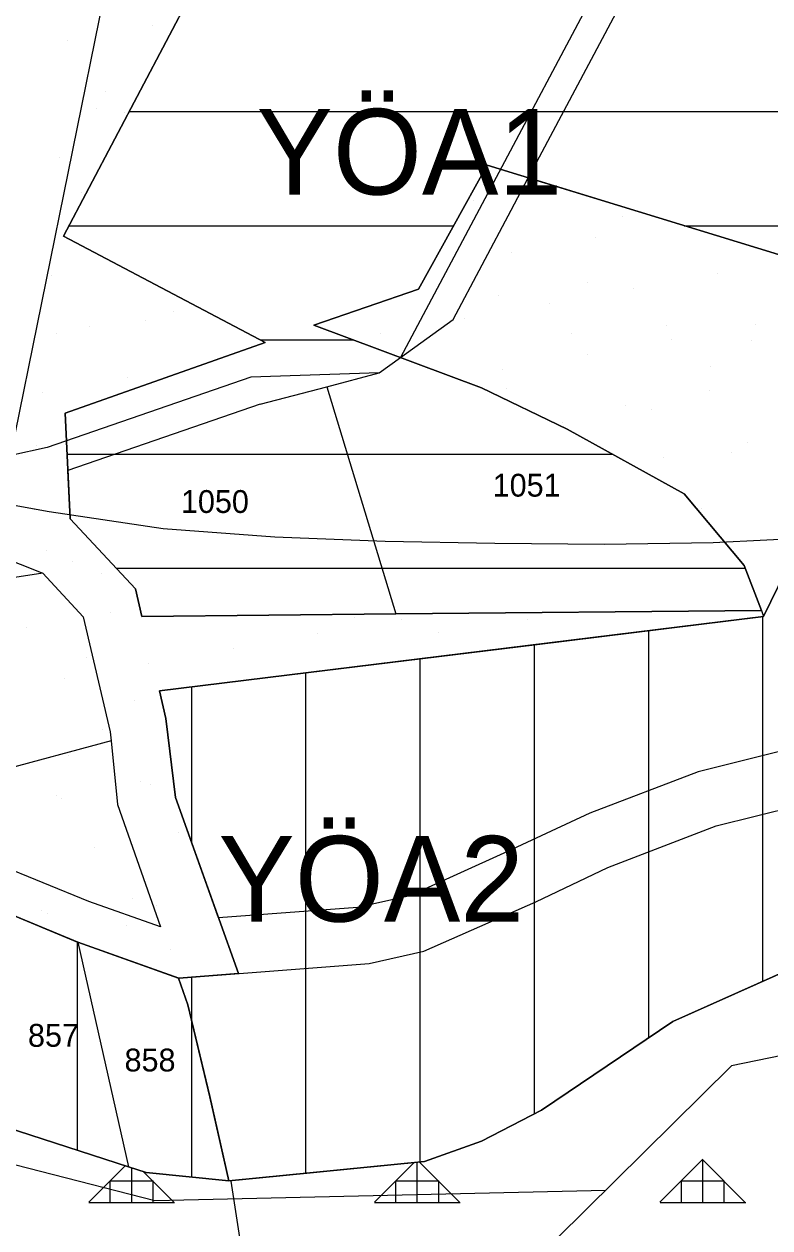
# Model space of a CAD drawing. Extents: x 410727 to 412947, y 4463506 to 4466382.
# Drawn here: x 411074.9 to 411205.5, y 4465781.8 to 4465992.7 of the extents above; entities that cross this region are included whole.
import ezdxf

# ---------------------------------------------------------------- set-up
doc = ezdxf.new("R2010")
doc.units = 0
for name, color, linetype in [('ADAKENARI', 7, 'Continuous'), ('KDS_PARSEL_NO', 7, 'Continuous'), ('KDS_PL', 7, 'Continuous'), ('PL_AYA_ORMAN', 7, 'Continuous'), ('PL_AYA_PARK_DINLENME', 7, 'Continuous'), ('PL_KON_MEV_050', 7, 'Continuous'), ('PL_KON_ONE_50', 7, 'Continuous'), ('TR_AZYOGUNLUK_MESKUN', 7, 'Continuous'), ('TR_GELİŞME_KONUT_ÇOKAZ', 7, 'Continuous'), ('TR_ORMAN', 7, 'Continuous'), ('TR_PARKALANI', 7, 'Continuous'), ('YAZI_jeolojik_durum', 7, 'Continuous'), ('Yerlesime_uygunluk_sınırı', 7, 'Continuous')]:
    doc.layers.add(name, color=color, linetype=linetype)

msp = doc.modelspace()

# ---------------------------------------------------------------- linework, layer by layer
at = {"layer": 'ADAKENARI'}
for p, q in [((411204.34, 4465888.91), (411209.5, 4465899.44)), ((411098.59, 4465875.88), (411204.34, 4465888.91)), ((411099.72, 4465871.06), (411098.59, 4465875.88)), ((411101.44, 4465857.22), (411099.72, 4465871.06)), ((411112.42, 4465826.38), (411101.44, 4465857.22)), ((411070.45, 4465837.6), (411084.31, 4465831.87)), ((411102.02, 4465825.57), (411084.31, 4465831.87)), ((411188.5, 4465817.97), (411217.5, 4465830.97)), ((411112.42, 4465826.38), (411102.02, 4465825.57)), ((411165.5, 4465802.47), (411188.5, 4465817.97)), ((411155, 4465797), (411165.5, 4465802.47)), ((411071.75, 4465799.45), (411093.16, 4465792.5)), ((411145, 4465793.47), (411155, 4465797)), ((411119.68, 4465790.95), (411145, 4465793.47)), ((411093.16, 4465792.5), (411096.25, 4465791.5)), ((411096.25, 4465791.5), (411110.73, 4465790.05)), ((411110.73, 4465790.05), (411119.68, 4465790.95))]:
    msp.add_line(p, q, dxfattribs=at)
for points in [[(411041.23, 4465915.91), (411064.87, 4466022.46), (411117.76, 4466023.84), (411081.79, 4465955.55), (411117.13, 4465936.94), (411082.07, 4465924.54), (411082.97, 4465906.06), (411094.38, 4465893.75), (411095.5, 4465888.94), (411140, 4465889.38), (411204, 4465889.97), (411200.96, 4465897.85), (411190.46, 4465910.39), (411170, 4465921.75), (411155, 4465929), (411125.66, 4465939.96), (411143.96, 4465946.27), (411155.98, 4465967.98), (411178.81, 4465960.97), (411207.01, 4465952.32), (411232.5, 4465944.5), (411260, 4465940.47), (411281.5, 4465952.98), (411373.01, 4465940.76)], [(411373.01, 4465940.76), (411281.5, 4465952.98), (411260, 4465940.47), (411232.5, 4465944.5), (411207.01, 4465952.32), (411178.81, 4465960.97), (411155.98, 4465967.98), (411143.96, 4465946.27), (411125.66, 4465939.96), (411155, 4465929), (411170, 4465921.75), (411190.46, 4465910.39), (411200.96, 4465897.85), (411204, 4465889.97), (411140, 4465889.38), (411095.5, 4465888.94), (411094.38, 4465893.75), (411082.97, 4465906.06), (411082.07, 4465924.54), (411117.13, 4465936.94), (411081.79, 4465955.55), (411117.76, 4466023.84)], [(411209.5, 4465899.44), (411204.34, 4465888.91), (411098.59, 4465875.88), (411099.72, 4465871.06), (411101.44, 4465857.22), (411112.42, 4465826.38), (411102.02, 4465825.57), (411084.31, 4465831.87), (411070.45, 4465837.6), (411056.58, 4465843.33), (411042.72, 4465849.06), (411028.86, 4465854.79), (411014.98, 4465860.52), (411001.12, 4465866.25), (410987.26, 4465871.98), (410978.34, 4465875.67), (410974.56, 4465876.98), (410957.12, 4465883.06), (410953.76, 4465868.75), (410948.75, 4465858.75), (410944.26, 4465848.03), (410918.02, 4465848.39)]]:
    msp.add_lwpolyline(points, dxfattribs=at)
at = {"layer": 'KDS_PL'}
for p, q in [((411072.58, 4465917.15), (411101.03, 4466057.57)), ((411192.77, 4466032.26), (411140.81, 4465934.3)), ((411183.37, 4466003.83), (411163.17, 4465965.77)), ((411160.16, 4465960.09), (411163.17, 4465965.77)), ((411163.17, 4465965.77), (411178.81, 4465960.97)), ((411150, 4465940.95), (411160.16, 4465960.09)), ((411178.81, 4465960.97), (411207.01, 4465952.32)), ((411140.81, 4465934.3), (411150, 4465940.95)), ((411137.09, 4465931.62), (411140.81, 4465934.3)), ((411140.81, 4465934.3), (411155, 4465929)), ((411114.59, 4465930.84), (411078.94, 4465918.53)), ((411137.09, 4465931.62), (411114.59, 4465930.84)), ((411127.91, 4465929.19), (411137.09, 4465931.62)), ((411116.22, 4465926.12), (411127.91, 4465929.19)), ((411127.91, 4465929.19), (411140, 4465889.38)), ((411155, 4465929), (411170, 4465921.75)), ((411116.22, 4465926.12), (411082.56, 4465914.5)), ((411170, 4465921.75), (411190.46, 4465910.39)), ((411078.94, 4465918.53), (411072.58, 4465917.15)), ((411082.97, 4465906.06), (411082.56, 4465914.5)), ((411045.11, 4465909.75), (411078.19, 4465896.5)), ((411190.46, 4465910.39), (411200.96, 4465897.85)), ((411094.38, 4465893.75), (411082.97, 4465906.06)), ((411204.34, 4465888.91), (411209.5, 4465899.44)), ((411078.19, 4465896.5), (411064.25, 4465894.44)), ((411078.19, 4465896.5), (411085.25, 4465888.88)), ((411200.96, 4465897.85), (411204, 4465889.97)), ((411095.5, 4465888.94), (411094.38, 4465893.75)), ((411140, 4465889.38), (411204, 4465889.97)), ((411204, 4465889.97), (411204.34, 4465888.91)), ((411085.25, 4465888.88), (411090, 4465868.72)), ((411140, 4465889.38), (411095.5, 4465888.94)), ((411098.59, 4465875.88), (411204.34, 4465888.91)), ((411099.72, 4465871.06), (411098.59, 4465875.88)), ((411101.44, 4465857.22), (411099.72, 4465871.06)), ((411090.17, 4465867.15), (411058.67, 4465858.64)), ((411090, 4465868.72), (411090.17, 4465867.15)), ((411090.17, 4465867.15), (411091.25, 4465856.01)), ((411217.28, 4465867.81), (411192.91, 4465861.72)), ((411192.91, 4465861.72), (411173.97, 4465854.5)), ((411108.94, 4465836.16), (411101.44, 4465857.22)), ((411196.06, 4465852.25), (411218.75, 4465857.88)), ((411091.25, 4465856.01), (411098.78, 4465834.57)), ((411173.97, 4465854.5), (411159.56, 4465847.75)), ((411086.26, 4465838.99), (411053.87, 4465852.27)), ((411177.12, 4465844.97), (411196.06, 4465852.25)), ((411159.56, 4465847.75), (411142.44, 4465839.97)), ((411164.5, 4465838.97), (411177.12, 4465844.97)), ((411142.44, 4465839.97), (411133.28, 4465837.97)), ((411070.45, 4465837.6), (411084.31, 4465831.87)), ((411098.78, 4465834.57), (411086.26, 4465838.99)), ((411133.28, 4465837.97), (411108.94, 4465836.16)), ((411144.88, 4465830.28), (411164.5, 4465838.97)), ((411084.31, 4465831.87), (411101.93, 4465825.6)), ((411084.31, 4465831.87), (411093.16, 4465792.5)), ((411217.5, 4465830.97), (411188.5, 4465817.97)), ((411135.31, 4465828.16), (411144.88, 4465830.28)), ((411101.94, 4465825.56), (411135.31, 4465828.16)), ((411101.93, 4465825.6), (411103.59, 4465820.89)), ((411103.59, 4465820.88), (411101.94, 4465825.56)), ((411103.59, 4465820.89), (411107.42, 4465804.85)), ((411107.41, 4465804.81), (411103.59, 4465820.88)), ((411188.5, 4465817.97), (411165.5, 4465802.47)), ((411110.72, 4465790.06), (411107.41, 4465804.81)), ((411107.42, 4465804.85), (411110.73, 4465790.05)), ((411165.5, 4465802.47), (411155, 4465797)), ((411093.16, 4465792.5), (411071.75, 4465799.45)), ((411155, 4465797), (411145, 4465793.47)), ((411145, 4465793.47), (411110.72, 4465790.06)), ((411096.25, 4465791.5), (411093.16, 4465792.5)), ((411110.73, 4465790.05), (411096.25, 4465791.5)), ((411126.65, 4465689.06), (411111.15, 4465789.99))]:
    msp.add_line(p, q, dxfattribs=at)
at = {"layer": 'PL_AYA_ORMAN'}
msp.add_lwpolyline([(411217.5, 4465830.97), (411188.5, 4465817.97), (411165.5, 4465802.47), (411155, 4465797), (411145, 4465793.47), (411119.68, 4465790.95), (411110.73, 4465790.05), (411096.25, 4465791.5), (411093.16, 4465792.5), (411071.75, 4465799.45), (411058.5, 4465803.75), (411055.56, 4465804.35), (411039.99, 4465807.5), (411022.99, 4465810.46), (411011.24, 4465812.5), (411006.87, 4465817.31), (410994.8, 4465830.61), (410991.14, 4465832.81), (410987.5, 4465834.99), (410979.5, 4465839.5), (410976.83, 4465840.16), (410959.84, 4465844.36), (410944.26, 4465848.03), (410918.02, 4465848.39)], dxfattribs=at)
at = {"layer": 'PL_AYA_PARK_DINLENME'}
for points in [[(411373.01, 4465940.76), (411281.5, 4465952.98), (411260, 4465940.47), (411232.5, 4465944.5), (411207.01, 4465952.32), (411178.81, 4465960.97), (411155.98, 4465967.98), (411143.96, 4465946.27), (411125.66, 4465939.96), (411155, 4465929), (411170, 4465921.75), (411190.46, 4465910.39), (411200.96, 4465897.85), (411204, 4465889.97), (411140, 4465889.38), (411095.5, 4465888.94), (411094.38, 4465893.75), (411082.97, 4465906.06), (411082.07, 4465924.54), (411117.13, 4465936.94), (411081.79, 4465955.55), (411117.76, 4466023.84)], [(411070.45, 4465837.6), (411084.26, 4465831.89), (411084.26, 4465831.89), (411084.26, 4465831.89), (411084.31, 4465831.87), (411102.02, 4465825.57), (411104.26, 4465825.74), (411112.42, 4465826.38), (411104.26, 4465849.3), (411104.26, 4465849.3), (411104.26, 4465849.3), (411101.44, 4465857.22), (411099.72, 4465871.06), (411098.59, 4465875.88), (411104.26, 4465876.58), (411104.26, 4465876.58), (411104.26, 4465876.58), (411124.26, 4465879.04), (411144.26, 4465881.51), (411164.26, 4465883.97), (411204.34, 4465888.91), (411209.5, 4465899.44)]]:
    msp.add_lwpolyline(points, dxfattribs=at)
at = {"layer": 'PL_KON_MEV_050'}
for points in [[(411383, 4465892.12), (411309.34, 4465895.53), (411297.94, 4465893), (411295.56, 4465894.44), (411290.5, 4465912.31), (411209.5, 4465899.44), (411204.34, 4465888.91), (411098.59, 4465875.88), (411099.72, 4465871.06), (411101.44, 4465857.22), (411112.42, 4465826.38), (411102.02, 4465825.57), (411084.31, 4465831.87), (411070.45, 4465837.6), (411056.58, 4465843.33), (411042.72, 4465849.06), (411028.86, 4465854.79), (411014.98, 4465860.52), (411001.12, 4465866.25), (410987.26, 4465871.98), (410978.34, 4465875.67), (410974.56, 4465876.98), (410957.12, 4465883.06)], [(411071.75, 4465799.45), (411093.16, 4465792.5), (411096.25, 4465791.5), (411110.73, 4465790.05), (411119.68, 4465790.95), (411145, 4465793.47), (411155, 4465797), (411165.5, 4465802.47), (411188.5, 4465817.97), (411217.5, 4465830.97)]]:
    msp.add_lwpolyline(points, dxfattribs=at)
at = {"layer": 'PL_KON_ONE_50'}
for points in [[(411366.7, 4465995.24), (411325.67, 4466003.81), (411305.33, 4466016.64), (411270.5, 4466061.2), (411198.59, 4466129.18), (411191.27, 4466129.24), (411156.49, 4466097.39), (411117.76, 4466023.84), (411081.79, 4465955.55)], [(411081.79, 4465955.55), (411117.13, 4465936.94), (411082.07, 4465924.54), (411082.97, 4465906.06), (411094.38, 4465893.75), (411095.5, 4465888.94), (411140, 4465889.38), (411204, 4465889.97), (411200.96, 4465897.85), (411190.46, 4465910.39), (411170, 4465921.75), (411155, 4465929), (411125.66, 4465939.96), (411143.96, 4465946.27), (411155.98, 4465967.98), (411178.81, 4465960.97), (411207.01, 4465952.32), (411232.5, 4465944.5), (411260, 4465940.47), (411281.5, 4465952.98), (411373.01, 4465940.76)]]:
    msp.add_lwpolyline(points, dxfattribs=at)
at = {"layer": 'TR_AZYOGUNLUK_MESKUN'}
for p, q in [((411204.26, 4465825.04), (411204.26, 4465888.9)), ((411184.26, 4465815.11), (411184.26, 4465886.44)), ((411164.26, 4465801.82), (411164.26, 4465883.97)), ((411144.26, 4465793.4), (411144.26, 4465881.51)), ((411124.26, 4465791.41), (411124.26, 4465879.04)), ((411104.26, 4465849.3), (411104.26, 4465876.58)), ((411084.26, 4465795.39), (411084.26, 4465831.89)), ((411104.26, 4465790.7), (411104.26, 4465825.74))]:
    msp.add_line(p, q, dxfattribs=at)
at = {"layer": 'TR_GELİŞME_KONUT_ÇOKAZ'}
for p, q in [((411093.29, 4465977.39), (411432.99, 4465977.39)), ((411082.76, 4465957.39), (411150.11, 4465957.39)), ((411190.49, 4465957.39), (411455.67, 4465957.39)), ((411116.28, 4465937.39), (411132.54, 4465937.39)), ((411082.42, 4465917.39), (411177.86, 4465917.39)), ((411091.01, 4465897.39), (411201.14, 4465897.39))]:
    msp.add_line(p, q, dxfattribs=at)
msp.add_lwpolyline([(411191.27, 4466129.24), (411156.49, 4466097.39), (411117.76, 4466023.84), (411081.79, 4465955.55), (411117.13, 4465936.94), (411082.07, 4465924.54), (411082.97, 4465906.06), (411094.38, 4465893.75), (411095.5, 4465888.94), (411140, 4465889.38), (411204, 4465889.97), (411200.96, 4465897.85), (411190.46, 4465910.39), (411170, 4465921.75), (411155, 4465929), (411125.66, 4465939.96), (411143.96, 4465946.27), (411155.98, 4465967.98), (411178.81, 4465960.97), (411207.01, 4465952.32), (411232.5, 4465944.5), (411260, 4465940.47), (411281.5, 4465952.98), (411373.01, 4465940.76)], dxfattribs=at)
at = {"layer": 'TR_ORMAN'}
for p, q in [((411136.24, 4465786.34), (411143.2, 4465793.29)), ((411143.75, 4465786.29), (411143.75, 4465793.35)), ((411151.12, 4465786.34), (411144.08, 4465793.38)), ((411186.24, 4465786.34), (411193.74, 4465793.84)), ((411201.11, 4465786.34), (411193.61, 4465793.84)), ((411193.75, 4465786.29), (411193.75, 4465793.79)), ((411086.25, 4465786.33), (411092.6, 4465792.68)), ((411093.75, 4465786.29), (411093.75, 4465792.31)), ((411101.13, 4465786.34), (411095.83, 4465791.64)), ((411090, 4465790.04), (411097.5, 4465790.04)), ((411090, 4465786.29), (411090, 4465790.04)), ((411097.5, 4465786.29), (411097.5, 4465790.04)), ((411140, 4465790.04), (411147.5, 4465790.04)), ((411140, 4465786.29), (411140, 4465790.04)), ((411147.5, 4465786.29), (411147.5, 4465790.04)), ((411190, 4465790.04), (411197.5, 4465790.04)), ((411190, 4465786.29), (411190, 4465790.04)), ((411197.5, 4465786.29), (411197.5, 4465790.04)), ((411086.25, 4465786.29), (411101.25, 4465786.29)), ((411136.25, 4465786.29), (411151.25, 4465786.29)), ((411186.25, 4465786.29), (411201.25, 4465786.29))]:
    msp.add_line(p, q, dxfattribs=at)
at = {"layer": 'TR_PARKALANI'}
for p, q in [((411097.34, 4465992.46), (411097.34, 4465992.46)), ((411097.34, 4465992.46), (411097.34, 4465992.46)), ((411082.56, 4465989.86), (411082.56, 4465989.86)), ((411082.56, 4465989.86), (411082.56, 4465989.86)), ((411089.23, 4465980.88), (411089.23, 4465980.88)), ((411089.23, 4465980.88), (411089.23, 4465980.88)), ((411087.52, 4465977.89), (411087.52, 4465977.89)), ((411092.56, 4465977.28), (411092.56, 4465977.28)), ((411092.56, 4465977.28), (411092.56, 4465977.28)), ((411081.11, 4465969.29), (411081.11, 4465969.29)), ((411081.11, 4465969.29), (411081.11, 4465969.29)), ((411155.34, 4465964.69), (411155.34, 4465964.69)), ((411084.91, 4465963.12), (411084.91, 4465963.12)), ((411153.52, 4465961.75), (411153.52, 4465961.75)), ((411153.52, 4465961.75), (411153.52, 4465961.75)), ((411179.69, 4465959.01), (411179.69, 4465959.01)), ((411179.69, 4465959.01), (411179.69, 4465959.01)), ((411174.96, 4465955.38), (411174.96, 4465955.38)), ((411174.96, 4465955.38), (411174.96, 4465955.38)), ((411160.18, 4465952.77), (411160.18, 4465952.77)), ((411160.18, 4465952.77), (411160.18, 4465952.77)), ((411079.66, 4465948.73), (411079.66, 4465948.73)), ((411079.66, 4465948.73), (411079.66, 4465948.73)), ((411173.54, 4465947.49), (411173.54, 4465947.49)), ((411196.39, 4465949), (411196.39, 4465949)), ((411196.39, 4465949), (411196.39, 4465949)), ((411157.9, 4465945.17), (411157.9, 4465945.17)), ((411181.62, 4465946.4), (411181.62, 4465946.4)), ((411181.62, 4465946.4), (411181.62, 4465946.4)), ((411166.84, 4465943.79), (411166.84, 4465943.79)), ((411166.84, 4465943.79), (411166.84, 4465943.79)), ((411096.21, 4465940.82), (411096.21, 4465940.82)), ((411101.1, 4465942.36), (411101.1, 4465942.36)), ((411101.1, 4465942.36), (411101.1, 4465942.36)), ((411152.07, 4465941.19), (411152.07, 4465941.19)), ((411152.07, 4465941.19), (411152.07, 4465941.19)), ((411080.57, 4465938.5), (411080.57, 4465938.5)), ((411086.32, 4465939.75), (411086.32, 4465939.75)), ((411086.32, 4465939.75), (411086.32, 4465939.75)), ((411137.3, 4465938.58), (411137.3, 4465938.58)), ((411137.3, 4465938.58), (411137.3, 4465938.58)), ((411170.79, 4465938.49), (411170.79, 4465938.49)), ((411187.45, 4465939.96), (411187.45, 4465939.96)), ((411203.05, 4465940.02), (411203.05, 4465940.02)), ((411203.05, 4465940.02), (411203.05, 4465940.02)), ((411188.28, 4465937.42), (411188.28, 4465937.42)), ((411188.28, 4465937.42), (411188.28, 4465937.42)), ((411202.22, 4465937.36), (411202.22, 4465937.36)), ((411173.5, 4465934.81), (411173.5, 4465934.81)), ((411173.5, 4465934.81), (411173.5, 4465934.81)), ((411158.73, 4465932.21), (411158.73, 4465932.21)), ((411158.73, 4465932.21), (411158.73, 4465932.21)), ((411195.14, 4465932.81), (411195.14, 4465932.81)), ((411195.14, 4465932.81), (411195.14, 4465932.81)), ((411092.98, 4465930.77), (411092.98, 4465930.77)), ((411092.98, 4465930.77), (411092.98, 4465930.77)), ((411078.21, 4465928.17), (411078.21, 4465928.17)), ((411078.21, 4465928.17), (411078.21, 4465928.17)), ((411159.3, 4465928.85), (411159.3, 4465928.85)), ((411159.3, 4465928.85), (411159.3, 4465928.85)), ((411194.94, 4465928.44), (411194.94, 4465928.44)), ((411194.94, 4465928.44), (411194.94, 4465928.44)), ((411180.17, 4465925.83), (411180.17, 4465925.83)), ((411180.17, 4465925.83), (411180.17, 4465925.83)), ((411184.84, 4465925.19), (411184.84, 4465925.19)), ((411169.2, 4465922.87), (411169.2, 4465922.87)), ((411077.1, 4465918.81), (411077.1, 4465918.81)), ((411198.75, 4465917.66), (411198.75, 4465917.66)), ((411201.6, 4465919.46), (411201.6, 4465919.46)), ((411201.6, 4465919.46), (411201.6, 4465919.46)), ((411186.83, 4465916.86), (411186.83, 4465916.86)), ((411186.83, 4465916.86), (411186.83, 4465916.86)), ((411076.76, 4465907.6), (411076.76, 4465907.6)), ((411076.76, 4465907.6), (411076.76, 4465907.6)), ((411193.49, 4465907.88), (411193.49, 4465907.88)), ((411193.49, 4465907.88), (411193.49, 4465907.88)), ((411078.74, 4465900.41), (411078.74, 4465900.41)), ((411083.42, 4465898.62), (411083.42, 4465898.62)), ((411083.42, 4465898.62), (411083.42, 4465898.62)), ((411200.15, 4465898.9), (411200.15, 4465898.9)), ((411200.15, 4465898.9), (411200.15, 4465898.9)), ((411088.4, 4465896.5), (411088.4, 4465896.5)), ((411090.08, 4465889.64), (411090.08, 4465889.64)), ((411090.08, 4465889.64), (411090.08, 4465889.64)), ((411132.71, 4465888.69), (411132.71, 4465888.69)), ((411141.06, 4465888.48), (411141.06, 4465888.48)), ((411141.06, 4465888.48), (411141.06, 4465888.48)), ((411163.12, 4465888.41), (411163.12, 4465888.41)), ((411075.31, 4465887.04), (411075.31, 4465887.04)), ((411075.31, 4465887.04), (411075.31, 4465887.04)), ((411126.29, 4465885.87), (411126.29, 4465885.87)), ((411126.29, 4465885.87), (411126.29, 4465885.87)), ((411147.48, 4465886.09), (411147.48, 4465886.09)), ((411085.79, 4465881.73), (411085.79, 4465881.73)), ((411111.51, 4465883.27), (411111.51, 4465883.27)), ((411111.51, 4465883.27), (411111.51, 4465883.27)), ((411096.74, 4465880.66), (411096.74, 4465880.66)), ((411096.74, 4465880.66), (411096.74, 4465880.66)), ((411081.97, 4465878.06), (411081.97, 4465878.06)), ((411081.97, 4465878.06), (411081.97, 4465878.06)), ((411094.19, 4465874.21), (411094.19, 4465874.21)), ((411088.63, 4465869.08), (411088.63, 4465869.08)), ((411088.63, 4465869.08), (411088.63, 4465869.08)), ((411082.7, 4465864.57), (411082.7, 4465864.57)), ((411082.7, 4465864.57), (411082.7, 4465864.57)), ((411095.29, 4465860.1), (411095.29, 4465860.1)), ((411095.29, 4465860.1), (411095.29, 4465860.1)), ((411097.09, 4465859.43), (411097.09, 4465859.43)), ((411080.52, 4465857.49), (411080.52, 4465857.49)), ((411080.52, 4465857.49), (411080.52, 4465857.49)), ((411081.45, 4465857.11), (411081.45, 4465857.11)), ((411101.95, 4465851.12), (411101.95, 4465851.12)), ((411101.95, 4465851.12), (411101.95, 4465851.12)), ((411087.18, 4465848.51), (411087.18, 4465848.51)), ((411087.18, 4465848.51), (411087.18, 4465848.51)), ((411093.84, 4465839.53), (411093.84, 4465839.53)), ((411093.84, 4465839.53), (411093.84, 4465839.53)), ((411077.98, 4465837.42), (411077.98, 4465837.42)), ((411098.15, 4465838.38), (411098.15, 4465838.38)), ((411098.15, 4465838.38), (411098.15, 4465838.38)), ((411079.07, 4465836.93), (411079.07, 4465836.93)), ((411079.07, 4465836.93), (411079.07, 4465836.93)), ((411108.39, 4465837.13), (411108.39, 4465837.13)), ((411092.75, 4465834.81), (411092.75, 4465834.81)), ((411100.5, 4465830.55), (411100.5, 4465830.55)), ((411100.5, 4465830.55), (411100.5, 4465830.55))]:
    msp.add_line(p, q, dxfattribs=at)
at = {"layer": 'Yerlesime_uygunluk_sınırı'}
for points in [[(411367.59, 4466324.54), (411367.57, 4466324.45), (411365.4, 4466317.37), (411329.85, 4466256.4), (411327.98, 4466256.94), (411298.02, 4466265.64), (411235.39, 4466203.01), (411292.89, 4466117.8), (411249.96, 4466080.27), (411288.76, 4466053.15), (411335.49, 4466003.87), (411401.49, 4466010.55), (411454, 4465988), (411518.19, 4465927.25), (411576.49, 4465880.17), (411546.8, 4465853.02), (411462.76, 4465826.95), (411417.87, 4465818.6), (411360.95, 4465816.44), (411257.66, 4465822.32), (411198.74, 4465810.19), (411081.53, 4465694.24)], [(411380.94, 4465908.37), (411357.39, 4465908.53), (411334.52, 4465908.48), (411312.16, 4465908.28), (411290.71, 4465907.76), (411270.82, 4465906.72), (411251.77, 4465905.4), (411233.02, 4465904.03), (411214.33, 4465902.74), (411195.54, 4465901.81), (411176.52, 4465901.56), (411157.35, 4465901.71), (411138.11, 4465902.09), (411118.79, 4465902.81), (411099.27, 4465904.31), (411079.27, 4465907.24), (411058.94, 4465910.93), (411038.08, 4465914.87), (411015.93, 4465918.8), (410990.34, 4465922.48), (410958.58, 4465925.63), (410923.61, 4465928.48)], [(410791.23, 4465809.83), (410997.67, 4465812.3), (411097.8, 4465786.64), (411176.74, 4465788.43)]]:
    msp.add_lwpolyline(points, dxfattribs=at)

# ---------------------------------------------------------------- texts
at = {"layer": 'KDS_PARSEL_NO'}
for s, p in [('1051', (411156.94, 4465909.93)), ('1050', (411102.36, 4465907.07)), ('857', (411075.58, 4465813.55)), ('858', (411092.49, 4465809.23))]:
    msp.add_text(s, height=4, dxfattribs=at).set_placement(p)
at = {"layer": 'YAZI_jeolojik_durum'}
for s, p in [('YÖA1', (411115.59, 4465962.85)), ('YÖA2', (411108.92, 4465835.48))]:
    msp.add_text(s, height=15, dxfattribs=at).set_placement(p)

doc.saveas('drawing.dxf')
